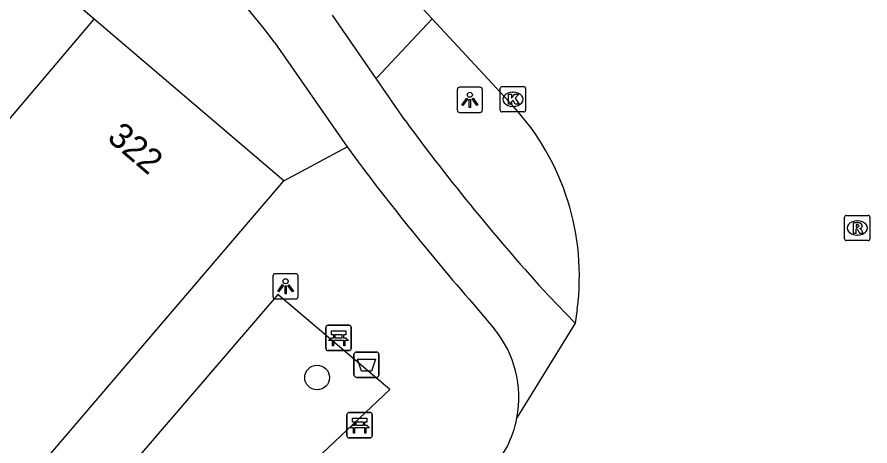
# Model space of a CAD drawing. Extents: x 162347 to 162868, y 381221 to 381813.
# Drawn here: x 162834.42 to 162868.16, y 381512.01 to 381528.99 of the extents above; entities that cross this region are included whole.
import ezdxf

# ---------------------------------------------------------------- set-up
doc = ezdxf.new("R2010")
doc.units = 0
for name, color, linetype in [('IMGEO_Afvalbak', 7, 'Continuous'), ('IMGEO_Bank', 7, 'Continuous'), ('IMGEO_Boom', 7, 'Continuous'), ('IMGEO_Fietspad_gesloten', 7, 'Continuous'), ('IMGEO_Kolk', 7, 'Continuous'), ('IMGEO_Lichtpunt', 7, 'Continuous'), ('IMGEO_Pand', 7, 'Continuous'), ('IMGEO_Pand_nummerreeks', 7, 'Continuous'), ('IMGEO_Rijbaan_lokaal_gesloten', 7, 'Continuous'), ('IMGEO_Rioolput', 7, 'Continuous'), ('IMGEO_Voetpad_open', 7, 'Continuous')]:
    doc.layers.add(name, color=color, linetype=linetype)

msp = doc.modelspace()

# ---------------------------------------------------------------- linework, layer by layer
at = {"layer": 'IMGEO_Afvalbak'}
for p, q in [((162847.849, 381515.723), (162848.639, 381515.723)), ((162848.639, 381515.723), (162847.849, 381515.723)), ((162847.749, 381514.823), (162847.749, 381515.623)), ((162847.749, 381515.623), (162847.749, 381514.823)), ((162848.739, 381515.623), (162848.739, 381514.823)), ((162848.739, 381514.823), (162848.739, 381515.623)), ((162848.639, 381514.723), (162847.849, 381514.723)), ((162847.849, 381514.723), (162848.639, 381514.723))]:
    msp.add_line(p, q, dxfattribs=at)
msp.add_lwpolyline([(162847.892, 381515.437), (162848.596, 381515.437), (162848.447, 381514.967), (162848.041, 381514.967), (162847.892, 381515.437)], dxfattribs=at)
for centre, start, end in [((162847.849, 381515.623), 90, 180), ((162847.849, 381515.623), 90, 180), ((162848.639, 381515.623), 0, 90), ((162848.639, 381515.623), 360, 90), ((162847.849, 381514.823), 180, 270), ((162847.849, 381514.823), 180, 270), ((162848.639, 381514.823), 270, 0), ((162848.639, 381514.823), 270, 0)]:
    msp.add_arc(centre, 0.1, start, end, dxfattribs=at)
at = {"layer": 'IMGEO_Bank'}
for p, q in [((162846.641, 381515.86), (162846.641, 381516.701)), ((162846.641, 381516.701), (162846.641, 381515.86)), ((162846.716, 381516.785), (162847.557, 381516.785)), ((162847.557, 381516.785), (162846.716, 381516.785)), ((162847.641, 381516.71), (162847.641, 381515.869)), ((162847.641, 381515.869), (162847.641, 381516.71)), ((162846.95, 381516.291), (162846.95, 381516.397)), ((162846.994, 381516.397), (162846.994, 381516.291)), ((162847.282, 381516.403), (162847, 381516.403)), ((162847.288, 381516.291), (162847.288, 381516.397)), ((162847.332, 381516.397), (162847.332, 381516.291)), ((162847.338, 381516.183), (162846.945, 381516.183)), ((162847, 381516.285), (162847.282, 381516.285)), ((162847.566, 381515.785), (162846.725, 381515.785)), ((162846.725, 381515.785), (162847.566, 381515.785)), ((162847.548, 381513.329), (162848.389, 381513.329)), ((162848.389, 381513.329), (162847.548, 381513.329)), ((162847.473, 381512.404), (162847.473, 381513.245)), ((162847.473, 381513.245), (162847.473, 381512.404)), ((162848.473, 381513.254), (162848.473, 381512.413)), ((162848.473, 381512.413), (162848.473, 381513.254)), ((162848.17, 381512.727), (162847.777, 381512.727)), ((162847.782, 381512.835), (162847.782, 381512.941)), ((162847.826, 381512.941), (162847.826, 381512.835)), ((162848.114, 381512.947), (162847.832, 381512.947)), ((162847.832, 381512.829), (162848.114, 381512.829)), ((162848.12, 381512.835), (162848.12, 381512.941)), ((162848.164, 381512.941), (162848.164, 381512.835)), ((162848.398, 381512.329), (162847.557, 381512.329)), ((162847.557, 381512.329), (162848.398, 381512.329))]:
    msp.add_line(p, q, dxfattribs=at)
for points in [[(162846.944, 381516.403), (162846.858, 381516.403), (162846.858, 381516.564), (162847.421, 381516.564), (162847.421, 381516.403), (162847.338, 381516.403)], [(162846.888, 381516.183), (162846.746, 381516.183), (162846.858, 381516.285), (162846.944, 381516.285)], [(162846.938, 381516.176), (162846.938, 381515.969), (162846.895, 381515.969), (162846.895, 381516.176)], [(162847.338, 381516.285), (162847.421, 381516.285), (162847.533, 381516.183), (162847.394, 381516.183)], [(162847.388, 381516.176), (162847.388, 381515.969), (162847.344, 381515.969), (162847.344, 381516.176)], [(162847.776, 381512.947), (162847.69, 381512.947), (162847.69, 381513.108), (162848.253, 381513.108), (162848.253, 381512.947), (162848.17, 381512.947)], [(162847.72, 381512.727), (162847.578, 381512.727), (162847.69, 381512.829), (162847.776, 381512.829)], [(162847.77, 381512.72), (162847.77, 381512.513), (162847.727, 381512.513), (162847.727, 381512.72)], [(162848.17, 381512.829), (162848.253, 381512.829), (162848.365, 381512.727), (162848.226, 381512.727)], [(162848.22, 381512.72), (162848.22, 381512.513), (162848.176, 381512.513), (162848.176, 381512.72)]]:
    msp.add_lwpolyline(points, dxfattribs=at)
for centre, radius, start, end in [((162846.719, 381516.707), 0.0779, 92.4484, 184.2845), ((162846.719, 381516.707), 0.0779, 92.4484, 184.2845), ((162847.563, 381516.707), 0.0779, 2.4484, 94.2845), ((162847.563, 381516.707), 0.0779, 2.4484, 94.2845), ((162846.943, 381516.396), 0.00671, 2.8957, 87.1043), ((162847, 381516.396), 0.00671, 92.8957, 177.1043), ((162847.282, 381516.396), 0.00671, 2.8957, 87.1043), ((162847.339, 381516.396), 0.00671, 92.8957, 177.1043), ((162846.888, 381516.176), 0.00671, 2.8957, 87.1043), ((162846.945, 381516.176), 0.00671, 92.8957, 177.1043), ((162846.943, 381516.292), 0.00671, 272.8957, 357.1043), ((162847, 381516.292), 0.00671, 182.8957, 267.1043), ((162847.282, 381516.292), 0.00671, 272.8957, 357.1043), ((162847.339, 381516.292), 0.00671, 182.8957, 267.1043), ((162847.337, 381516.176), 0.00671, 2.8957, 87.1043), ((162847.394, 381516.176), 0.00671, 92.8957, 177.1043), ((162846.719, 381515.863), 0.0779, 182.4484, 274.2845), ((162846.719, 381515.863), 0.0779, 182.4484, 274.2845), ((162847.563, 381515.863), 0.0779, 272.4484, 4.2845), ((162847.563, 381515.863), 0.0779, 272.4484, 4.2845), ((162847.551, 381513.251), 0.0779, 92.4484, 184.2845), ((162847.551, 381513.251), 0.0779, 92.4484, 184.2845), ((162848.395, 381513.251), 0.0779, 2.4484, 94.2845), ((162848.395, 381513.251), 0.0779, 2.4484, 94.2845), ((162847.72, 381512.72), 0.00671, 2.8957, 87.1043), ((162847.777, 381512.72), 0.00671, 92.8957, 177.1043), ((162847.775, 381512.94), 0.00671, 2.8957, 87.1043), ((162847.775, 381512.836), 0.00671, 272.8957, 357.1043), ((162847.832, 381512.94), 0.00671, 92.8957, 177.1043), ((162847.832, 381512.836), 0.00671, 182.8957, 267.1043), ((162848.114, 381512.94), 0.00671, 2.8957, 87.1043), ((162848.114, 381512.836), 0.00671, 272.8957, 357.1043), ((162848.171, 381512.94), 0.00671, 92.8957, 177.1043), ((162848.171, 381512.836), 0.00671, 182.8957, 267.1043), ((162848.169, 381512.72), 0.00671, 2.8957, 87.1043), ((162848.226, 381512.72), 0.00671, 92.8957, 177.1043), ((162847.551, 381512.407), 0.0779, 182.4484, 274.2845), ((162847.551, 381512.407), 0.0779, 182.4484, 274.2845), ((162848.395, 381512.407), 0.0779, 272.4484, 4.2845), ((162848.395, 381512.407), 0.0779, 272.4484, 4.2845)]:
    msp.add_arc(centre, radius, start, end, dxfattribs=at)
at = {"layer": 'IMGEO_Boom'}
msp.add_circle((162846.29, 381514.714), 0.489, dxfattribs=at)
at = {"layer": 'IMGEO_Fietspad_gesloten'}
for points in [[(162848.625, 381526.561), (162846.894, 381529.067)], [(162844.617, 381527.974), (162847.475, 381523.854)], [(162849.771, 381524.902), (162848.625, 381526.561)], [(162856.496, 381516.867), (162855.452, 381517.948)], [(162852.467, 381517.631), (162853.306, 381516.632)]]:
    msp.add_lwpolyline(points, dxfattribs=at)
for centre, radius, start, end in [((162823.312, 381512.134), 26.548, 36.6305, 49.6552), ((162917.408, 381574.36), 83.79, 216.17517, 222.31834), ((162924.211, 381580.297), 95.259, 216.33615, 221.13601), ((162850.002, 381513.923), 4.273, 349.1858, 39.3547)]:
    msp.add_arc(centre, radius, start, end, dxfattribs=at)
at = {"layer": 'IMGEO_Kolk'}
for p, q in [((162853.539, 381525.31), (162853.539, 381526.162)), ((162853.614, 381526.236), (162854.466, 381526.236)), ((162854.54, 381526.162), (162854.54, 381525.31)), ((162854.027, 381526.016), (162854.052, 381526.016)), ((162854.466, 381525.236), (162853.614, 381525.236)), ((162854.05, 381525.456), (162854.025, 381525.456))]:
    msp.add_line(p, q, dxfattribs=at)
for points in [[(162853.539, 381525.31), (162853.539, 381526.162)], [(162853.614, 381526.236), (162854.466, 381526.236)], [(162854.54, 381526.162), (162854.54, 381525.31)], [(162853.86, 381525.936), (162853.983, 381525.936), (162853.983, 381525.785), (162854.113, 381525.936), (162854.277, 381525.936), (162854.131, 381525.785), (162854.284, 381525.536), (162854.132, 381525.536), (162854.047, 381525.7), (162853.983, 381525.633), (162853.983, 381525.536), (162853.86, 381525.536), (162853.86, 381525.936)], [(162854.466, 381525.236), (162853.614, 381525.236)]]:
    msp.add_lwpolyline(points, dxfattribs=at)
for centre, start, end in [((162853.616, 381526.16), 91.552, 178.448), ((162853.616, 381526.16), 91.552, 178.448), ((162854.464, 381526.16), 1.552, 88.448), ((162854.464, 381526.16), 1.552, 88.448), ((162853.616, 381525.312), 181.552, 268.448), ((162853.616, 381525.312), 181.552, 268.448), ((162854.464, 381525.312), 271.552, 358.448), ((162854.464, 381525.312), 271.552, 358.448)]:
    msp.add_arc(centre, 0.0765, start, end, dxfattribs=at)
for centre, major_axis, ratio, start_param, end_param in [((162854.026, 381525.736), (-0.387, 0.002), 0.722429, 4.712389, 7.853982), ((162854.051, 381525.736), (-0.39, 0.002), 0.717154, 1.570796, 4.712389)]:
    msp.add_ellipse(centre, major_axis=major_axis, ratio=ratio, start_param=start_param, end_param=end_param, dxfattribs=at)
at = {"layer": 'IMGEO_Lichtpunt'}
for p, q in [((162852.737, 381526.211), (162851.929, 381526.211)), ((162852.737, 381526.211), (162851.929, 381526.211)), ((162851.835, 381526.116), (162851.835, 381525.309)), ((162851.835, 381526.116), (162851.835, 381525.309)), ((162852.831, 381525.309), (162852.831, 381526.116)), ((162852.831, 381525.309), (162852.831, 381526.116)), ((162851.929, 381525.215), (162852.737, 381525.215)), ((162851.929, 381525.215), (162852.737, 381525.215)), ((162844.545, 381518.73), (162844.545, 381517.923)), ((162844.545, 381518.73), (162844.545, 381517.923)), ((162845.447, 381518.825), (162844.639, 381518.825)), ((162845.447, 381518.825), (162844.639, 381518.825)), ((162845.541, 381517.923), (162845.541, 381518.73)), ((162845.541, 381517.923), (162845.541, 381518.73)), ((162844.639, 381517.829), (162845.447, 381517.829)), ((162844.639, 381517.829), (162845.447, 381517.829))]:
    msp.add_line(p, q, dxfattribs=at)
for points in [[(162852.209, 381525.78), (162852.248, 381525.752), (162852.06, 381525.49), (162852.022, 381525.517), (162852.209, 381525.78)], [(162852.311, 381525.732), (162852.358, 381525.732), (162852.358, 381525.41), (162852.311, 381525.41), (162852.311, 381525.732)], [(162852.421, 381525.752), (162852.459, 381525.779), (162852.646, 381525.517), (162852.607, 381525.489), (162852.421, 381525.752)], [(162844.919, 381518.394), (162844.958, 381518.366), (162844.77, 381518.104), (162844.732, 381518.131), (162844.919, 381518.394)], [(162845.131, 381518.366), (162845.169, 381518.393), (162845.356, 381518.131), (162845.317, 381518.103), (162845.131, 381518.366)], [(162845.021, 381518.346), (162845.068, 381518.346), (162845.068, 381518.024), (162845.021, 381518.024), (162845.021, 381518.346)]]:
    msp.add_lwpolyline(points, dxfattribs=at)
for centre in [(162852.334, 381525.914), (162845.044, 381518.528)]:
    msp.add_circle(centre, 0.0994, dxfattribs=at)
for centre, start, end in [((162851.929, 381526.116), 90, 180), ((162851.929, 381526.116), 90, 180), ((162852.737, 381526.116), 0, 90), ((162852.737, 381526.116), 0, 90), ((162851.929, 381525.309), 180, 270), ((162851.929, 381525.309), 180, 270), ((162852.737, 381525.309), 270, 0), ((162852.737, 381525.309), 270, 360), ((162844.639, 381518.73), 90, 180), ((162844.639, 381518.73), 90, 180), ((162845.447, 381518.73), 0, 90), ((162845.447, 381518.73), 0, 90), ((162844.639, 381517.923), 180, 270), ((162844.639, 381517.923), 180, 270), ((162845.447, 381517.923), 270, 0), ((162845.447, 381517.923), 270, 360)]:
    msp.add_arc(centre, 0.0946, start, end, dxfattribs=at)
at = {"layer": 'IMGEO_Pand'}
for points in [[(162837.476, 381528.911), (162833.01, 381532.723)], [(162825.134, 381514.651), (162830.872, 381521.405), (162831.004, 381521.293), (162837.476, 381528.911)], [(162844.977, 381522.508), (162837.476, 381528.911)], [(162832.103, 381507.448), (162844.977, 381522.508)]]:
    msp.add_lwpolyline(points, dxfattribs=at)
at = {"layer": 'IMGEO_Rijbaan_lokaal_gesloten'}
for points in [[(162848.769, 381531.157), (162850.837, 381528.928)], [(162850.837, 381528.928), (162854.065, 381525.449)], [(162856.584, 381517.427), (162856.496, 381516.867)], [(162856.496, 381516.867), (162854.199, 381513.121)]]:
    msp.add_lwpolyline(points, dxfattribs=at)
for centre, radius, start, end in [((162846.664, 381518.719), 10.003, 352.5815, 42.2843), ((162849.995, 381513.923), 4.28, 315.5054, 349.1949)]:
    msp.add_arc(centre, radius, start, end, dxfattribs=at)
at = {"layer": 'IMGEO_Rioolput'}
for p, q in [((162867.236, 381521.138), (162868.088, 381521.138)), ((162867.161, 381520.212), (162867.161, 381521.064)), ((162867.649, 381520.918), (162867.674, 381520.918)), ((162868.162, 381521.064), (162868.162, 381520.212)), ((162868.088, 381520.138), (162867.236, 381520.138)), ((162867.672, 381520.358), (162867.647, 381520.358))]:
    msp.add_line(p, q, dxfattribs=at)
for points in [[(162867.236, 381521.138), (162868.088, 381521.138)], [(162867.161, 381520.212), (162867.161, 381521.064)], [(162867.75, 381520.836), (162867.498, 381520.838), (162867.498, 381520.438)], [(162867.676, 381520.757), (162867.622, 381520.757), (162867.622, 381520.676)], [(162868.162, 381521.064), (162868.162, 381520.212)], [(162867.498, 381520.438), (162867.622, 381520.438), (162867.622, 381520.6), (162867.633, 381520.6)], [(162867.622, 381520.676), (162867.674, 381520.676)], [(162867.68, 381520.571), (162867.751, 381520.438), (162867.891, 381520.438), (162867.826, 381520.564)], [(162868.088, 381520.138), (162867.236, 381520.138)]]:
    msp.add_lwpolyline(points, dxfattribs=at)
for centre, radius, start, end in [((162867.238, 381521.062), 0.0765, 91.552, 178.448), ((162867.238, 381521.062), 0.0765, 91.552, 178.448), ((162868.086, 381521.062), 0.0765, 1.552, 88.448), ((162868.086, 381521.062), 0.0765, 1.552, 88.448), ((162867.682, 381520.661), 0.0964, 77.0061, 93.1865), ((162867.696, 381520.718), 0.0378, 276.6634, 79.6772), ((162867.749, 381520.726), 0.109, 350.3612, 89.416), ((162867.632, 381520.547), 0.0533, 26.0293, 88.6989), ((162867.658, 381520.865), 0.19, 274.7715, 282.9687), ((162867.747, 381520.726), 0.112, 277.5842, 350.9817), ((162867.731, 381520.511), 0.108, 29.5134, 73.7905), ((162867.238, 381520.214), 0.0765, 181.552, 268.448), ((162867.238, 381520.214), 0.0765, 181.552, 268.448), ((162868.086, 381520.214), 0.0765, 271.552, 358.448), ((162868.086, 381520.214), 0.0765, 271.552, 358.448)]:
    msp.add_arc(centre, radius, start, end, dxfattribs=at)
for centre, major_axis, ratio, start_param, end_param in [((162867.648, 381520.638), (-0.387, 0.002), 0.722429, 4.712389, 7.853982), ((162867.673, 381520.638), (-0.39, 0.002), 0.717154, 1.570796, 4.712389)]:
    msp.add_ellipse(centre, major_axis=major_axis, ratio=ratio, start_param=start_param, end_param=end_param, dxfattribs=at)
at = {"layer": 'IMGEO_Voetpad_open'}
for points in [[(162848.625, 381526.561), (162850.837, 381528.928)], [(162844.977, 381522.508), (162847.475, 381523.854)], [(162835.265, 381506.965), (162838.228, 381503.882), (162849.166, 381514.237), (162844.737, 381518.001), (162835.265, 381506.965)]]:
    msp.add_lwpolyline(points, dxfattribs=at)

# ---------------------------------------------------------------- texts
at = {"layer": 'IMGEO_Pand_nummerreeks'}
msp.add_text('322', height=1, rotation=319.6523, dxfattribs=at).set_placement((162837.941, 381524.147))

doc.saveas('drawing.dxf')
